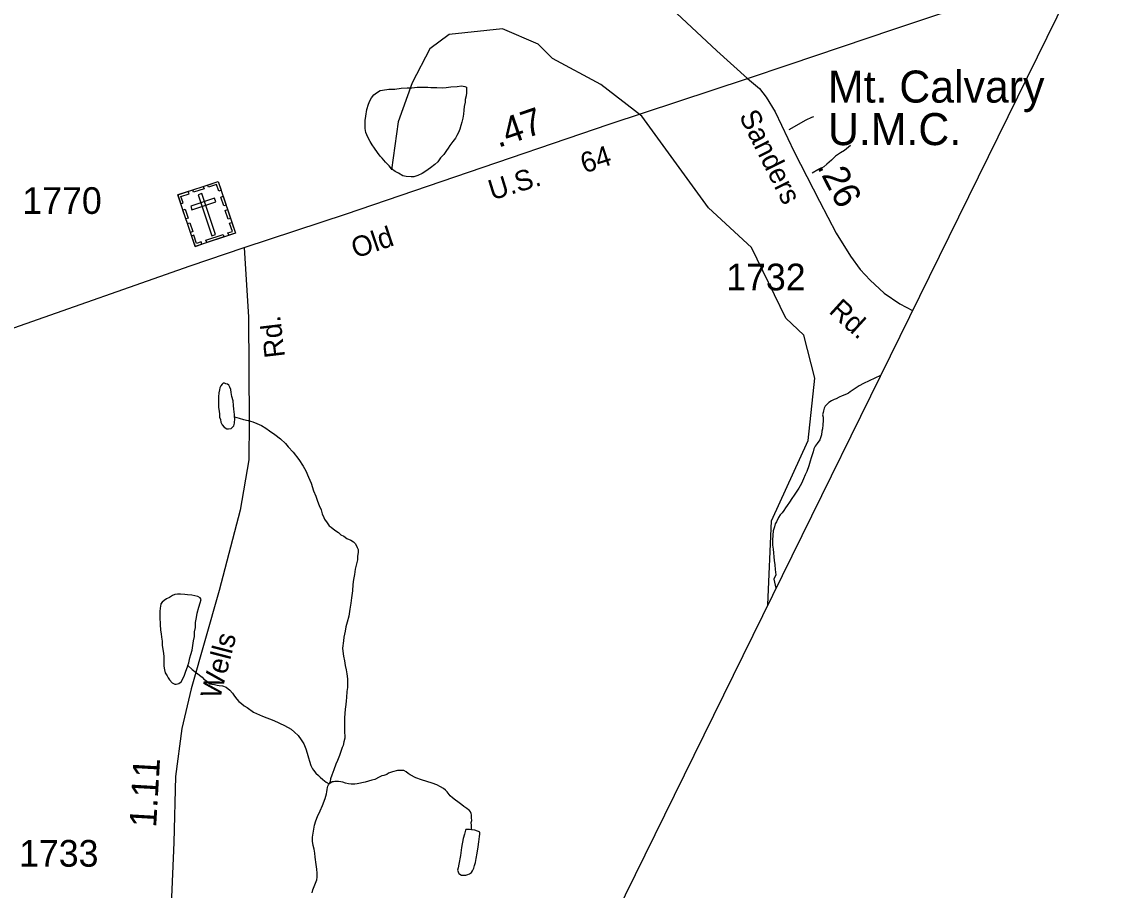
# Model space of a CAD drawing. Extents: x 2126262 to 2293712, y 749403 to 919119.
# Drawn here: x 2232664 to 2237712, y 784200 to 788270 of the extents above; entities that cross this region are included whole.
import ezdxf

# ---------------------------------------------------------------- set-up
doc = ezdxf.new("R2010")
doc.units = 0
for name, color, linetype in [('Exist Boundary Political CountyLine', 7, 'Continuous'), ('Exist Cultural Armory Label', 7, 'Continuous'), ('Exist Cultural Cemetery CELL', 7, 'Continuous'), ('Exist Hydrographic Creek Single Shore', 7, 'Continuous'), ('Exist Hydrographic Misc Water Feature', 7, 'Continuous'), ('Exist Road Non-System Type 51', 7, 'Continuous'), ('Exist Road Secondary Mileage Hundredths English Label', 7, 'Continuous'), ('Exist Road Secondary Type 51 Attributed', 7, 'Continuous'), ('Exist Road Secondary Type 51 Label', 7, 'Continuous'), ('Exist Road Secondary Type 51 Number Label', 7, 'Continuous')]:
    doc.layers.add(name, color=color, linetype=linetype)

msp = doc.modelspace()

# ---------------------------------------------------------------- linework, layer by layer
at = {"layer": 'Exist Boundary Political CountyLine'}
msp.add_lwpolyline([(2293117.8, 894131.3), (2291903.9, 891776.4), (2258821.6, 829664.6), (2255410.5, 823324), (2242088.6, 797598.7), (2231459.6, 775980.5), (2225010.8, 762953.2), (2220565.7, 753519.8)], dxfattribs=at)
at = {"layer": 'Exist Cultural Cemetery CELL'}
for points in [[(2233395.5, 787457.2), (2233584.3, 787520.5), (2233665.3, 787279.1), (2233476.6, 787215.8)], [(2233598.1, 787479.4), (2233587.4, 787475.8), (2233577.1, 787506.3), (2233538.7, 787493.4), (2233535.1, 787504), (2233584.3, 787520.5)], [(2233409.3, 787416.1), (2233420.1, 787419.7), (2233409.8, 787450.2), (2233448.3, 787463.1), (2233444.7, 787473.7), (2233395.5, 787457.2)], [(2233465.8, 787480.7), (2233514.9, 787497.2), (2233518.5, 787486.4), (2233469.4, 787469.9)], [(2233455.9, 787405.6), (2233461.8, 787387.9), (2233573.4, 787425.4), (2233567.5, 787443.1)], [(2233508.2, 787464.1), (2233490.5, 787458.1), (2233555, 787265.9), (2233572.7, 787271.8)], [(2233610.6, 787406.5), (2233596.8, 787447.6), (2233607.6, 787451.2), (2233621.4, 787410.1)], [(2233432.9, 787345.8), (2233419.1, 787386.8), (2233429.9, 787390.5), (2233443.7, 787349.4)], [(2233631.5, 787344), (2233617.7, 787385.1), (2233628.5, 787388.7), (2233642.3, 787347.6)], [(2233454.3, 787282.1), (2233440.5, 787323.1), (2233451.3, 787326.7), (2233465.1, 787285.7)], [(2233633.9, 787268.6), (2233630.2, 787279.5), (2233651.1, 787286.5), (2233638.2, 787324.8), (2233648.8, 787328.3), (2233665.3, 787279.1)], [(2233507.9, 787226.3), (2233504.3, 787237.2), (2233483.4, 787230.2), (2233470.5, 787268.5), (2233460, 787265), (2233476.5, 787215.8)], [(2233527.4, 787244.9), (2233607.8, 787271.9), (2233611.5, 787261.1), (2233531, 787234.1)]]:
    msp.add_lwpolyline(points, close=True, dxfattribs=at)
at = {"layer": 'Exist Hydrographic Creek Single Shore'}
for points in [[(2236158.5, 785537.6), (2236176.3, 785930.5), (2236348.4, 786307.5), (2236379.3, 786598.8), (2236327.3, 786799.9), (2236243.4, 786880.4), (2236082.4, 787211.7), (2235881.3, 787396.3), (2235569.4, 787825.8), (2235376.4, 787974.2), (2235150.3, 788096.9), (2235083.4, 788163.8), (2234916.3, 788236.2), (2234666.3, 788208.5), (2234575.3, 788141.5), (2234493.3, 787982.5), (2234428.3, 787800.1), (2234396.3, 787574.4)], [(2236686.7, 786611.7), (2236606.8, 786573.7), (2236586.9, 786563.7), (2236572.4, 786553.3), (2236558.8, 786545.2), (2236544.7, 786535.2), (2236536.9, 786529.1), (2236526.9, 786524.9), (2236507.4, 786516.9), (2236493, 786510.9), (2236479.1, 786502.9), (2236469.4, 786498.7), (2236457.3, 786492.4), (2236445.5, 786484.5), (2236435.4, 786476.2), (2236427.4, 786468.6), (2236423.5, 786458.1), (2236421.7, 786452.4), (2236419.4, 786446.2), (2236417.8, 786438.4), (2236415.9, 786428.1)], [(2236415.9, 786428.1), (2236418, 786416.4), (2236418.2, 786400.2), (2236416.1, 786380.2), (2236414.5, 786362.2), (2236412.4, 786350.3), (2236410.6, 786334.3), (2236406.5, 786320.3), (2236402.8, 786310.4), (2236390.7, 786293.9), (2236381.1, 786280), (2236374.9, 786268), (2236371.2, 786253.9), (2236361.6, 786225.7), (2236357.5, 786209.7), (2236351.7, 786187.8), (2236341.9, 786161.7), (2236334.1, 786145.9), (2236326.5, 786127.6), (2236316.5, 786105.6), (2236304.8, 786083.4), (2236295.2, 786069.4), (2236282.8, 786051.4), (2236271.2, 786035.3), (2236261.3, 786019), (2236249.2, 786002.9), (2236241.2, 785991.1), (2236233.8, 785978.9), (2236225.6, 785968.7), (2236217.6, 785959), (2236209.6, 785946.8), (2236200, 785926.8), (2236194.1, 785916.8), (2236190.2, 785902.8), (2236184.4, 785884.5), (2236182.4, 785864.5), (2236180.5, 785840.5), (2236180.7, 785816.5), (2236183.4, 785798.7), (2236185, 785780.6), (2236187.1, 785762.8), (2236189.3, 785744.7), (2236191.4, 785724.8), (2236193.6, 785702.6), (2236196.1, 785678.7), (2236187.7, 785658.1), (2236197, 785615.8)]]:
    msp.add_lwpolyline(points, dxfattribs=at)
at = {"layer": 'Exist Hydrographic Misc Water Feature'}
for points in [[(2234566.2, 787962.4), (2234579.9, 787960.8), (2234608, 787961), (2234634, 787959.1), (2234652.3, 787961.2), (2234673.8, 787963.6), (2234703.9, 787965.6), (2234723.8, 787967.8), (2234739.6, 787965.8), (2234748, 787962.2), (2234748, 787950), (2234748.4, 787936.2), (2234746.4, 787921.9), (2234742.1, 787903.8), (2234740.7, 787891.9), (2234736.3, 787871.8), (2234735.1, 787853.8), (2234732.9, 787835.8), (2234731.2, 787817.8), (2234725.5, 787798.1), (2234721.4, 787782), (2234715.8, 787765.8), (2234709.7, 787749.7), (2234701.9, 787735.9), (2234695.9, 787723.8), (2234684.1, 787707.7), (2234669.9, 787689.6), (2234662.3, 787677.3), (2234654.3, 787665.1), (2234640.8, 787647.3), (2234626.6, 787631.2), (2234612.9, 787612.9), (2234599.2, 787600.8), (2234579.1, 787584.9), (2234557.1, 787568.7), (2234539.3, 787558.4), (2234519.4, 787548.4), (2234501.4, 787542.2), (2234487.8, 787542.2), (2234465.5, 787543.9), (2234449.5, 787547.6), (2234429.4, 787559.5), (2234413.4, 787567.3), (2234397, 787579.4), (2234384.9, 787593.1), (2234368.7, 787610.9), (2234353.1, 787629.1), (2234342.8, 787638.7), (2234330.5, 787656.8), (2234316.4, 787676.8), (2234306.3, 787692.6), (2234296.1, 787708.2), (2234285.8, 787728.5), (2234276, 787750.3), (2234273.3, 787768.1), (2234273.3, 787786.3), (2234273.3, 787806.2), (2234275.4, 787826.2), (2234281.1, 787858.2), (2234288.9, 787882.2), (2234294.7, 787898.3), (2234302.5, 787912.6), (2234314.1, 787926.6), (2234326.4, 787936.5), (2234342.6, 787946.7), (2234354.1, 787949), (2234384.1, 787953), (2234412.2, 787953.2), (2234442.1, 787957.6), (2234470.2, 787959.9), (2234492.3, 787959.8), (2234516.1, 787962.3), (2234536.4, 787962.5), (2234555.9, 787962.4), (2234566.2, 787962.4)], [(2233661.1, 786417.5), (2233661.1, 786429.7), (2233658.6, 786453.6), (2233656.5, 786471.8), (2233654.1, 786493.6), (2233648.1, 786513.6), (2233646.1, 786531.8), (2233643.6, 786545.5), (2233639.7, 786557.4), (2233633.8, 786565.6), (2233628, 786571.4), (2233619.8, 786573.4), (2233613.7, 786575.2), (2233607.9, 786575.2), (2233603.8, 786571.4), (2233597.7, 786563), (2233591.9, 786553.3), (2233590.1, 786545.1), (2233588.3, 786531.1), (2233586.6, 786511.1), (2233586.4, 786477.1), (2233586.8, 786461.2), (2233588.7, 786445.1), (2233591.1, 786430.9), (2233591.3, 786417.1), (2233594.8, 786405.2), (2233597.1, 786393.1), (2233603.6, 786381.1), (2233613.1, 786369.6), (2233625.4, 786361.6), (2233633.6, 786361.6), (2233645.3, 786363.5), (2233651.4, 786369.9), (2233657.6, 786375.9), (2233661.7, 786387.8), (2233663.1, 786409.9), (2233661.1, 786417.5)], [(2233661.1, 786417.5), (2233683, 786411.8), (2233702.9, 786406.3), (2233724.8, 786400.2), (2233747.4, 786394.4), (2233765, 786386.4), (2233787.4, 786376.9), (2233807.5, 786365), (2233825.3, 786353), (2233849.7, 786335.5), (2233876.2, 786315.7), (2233900.1, 786293.8), (2233911.8, 786277.9), (2233936.4, 786252.2), (2233962.7, 786218.2), (2233983, 786186.4), (2233995.1, 786164.7), (2234007.2, 786134.9), (2234019.5, 786106.6), (2234031.8, 786070.7), (2234041.8, 786046.9), (2234050, 786022.9), (2234058.2, 786003), (2234066.4, 785983.1), (2234072.4, 785963.1), (2234078.7, 785947.2), (2234082.8, 785939.3), (2234094.9, 785921.6), (2234105.2, 785907.5), (2234113.2, 785901.8), (2234123, 785893.8), (2234135.3, 785883.8), (2234147.6, 785876), (2234159.5, 785866), (2234173.1, 785858.3), (2234187.6, 785848.4), (2234205.9, 785840.4), (2234217.8, 785832.5), (2234227.4, 785822.5), (2234235.8, 785806.6), (2234239.7, 785796.7), (2234240.1, 785782.9), (2234237.9, 785764.9), (2234236.4, 785748.5), (2234230.5, 785722.7), (2234226.6, 785704.6), (2234222.7, 785678.8), (2234219, 785656.6), (2234215.1, 785632.5), (2234213.5, 785602.7), (2234209.4, 785570.5), (2234205.9, 785544.6), (2234202, 785516.4), (2234196.2, 785484.4), (2234188.7, 785456.4), (2234182.9, 785434.5), (2234179.2, 785414.4), (2234173.3, 785386.5), (2234171.4, 785368.4), (2234167.5, 785334.2), (2234167.7, 785320.4), (2234171.8, 785296.6), (2234176.3, 785274.4), (2234178.6, 785252.6), (2234184.1, 785232.7), (2234186.6, 785214.5), (2234190.7, 785190.7), (2234190.7, 785172.5), (2234190.9, 785150.5), (2234187.6, 785130.7), (2234185.6, 785102.6), (2234183.5, 785088.3), (2234181.9, 785070.4), (2234179.8, 785048.4), (2234178.2, 785028.7), (2234176.1, 785008.7), (2234176.3, 784986.4), (2234176.6, 784972.6), (2234176.8, 784950.7), (2234176.8, 784938.5), (2234177.2, 784924.6), (2234177.2, 784912.5), (2234173.3, 784896.4), (2234169.4, 784878.3), (2234165.3, 784868.4), (2234159.7, 784850.6), (2234153.6, 784832.4), (2234144.2, 784808.3), (2234136.2, 784790.5), (2234126.1, 784764.4), (2234116.7, 784740.2), (2234110.7, 784722.1), (2234108.7, 784710.2), (2234105, 784698.2)], [(2233442.5, 785252.5), (2233446.6, 785266.5), (2233452.3, 785288.4), (2233456.2, 785304.4), (2233462.2, 785324.6), (2233465.8, 785346.4), (2233469.5, 785368.5), (2233473.6, 785388.6), (2233473.4, 785410.5), (2233479, 785430.8), (2233478.8, 785454.8), (2233482.7, 785478.5), (2233486.6, 785498.7), (2233494.5, 785526.6), (2233500.1, 785546.9), (2233504.4, 785562.9), (2233500.3, 785570.8), (2233489.6, 785576.8), (2233461.7, 785582.7), (2233441.6, 785584.1), (2233427.9, 785586.2), (2233407.8, 785588), (2233393.9, 785588.1), (2233381.6, 785585.9), (2233369.9, 785581.5), (2233356.1, 785571.4), (2233342, 785565.5), (2233332.1, 785557.2), (2233322.3, 785549.4), (2233316.4, 785541.4), (2233314.3, 785529.1), (2233312.1, 785523.4), (2233310.8, 785505.3), (2233310.6, 785491.1), (2233310.8, 785479.3), (2233313.1, 785445.3), (2233315.1, 785419.4), (2233317.4, 785401.3), (2233319.8, 785385.5), (2233321.9, 785367.3), (2233321.9, 785347.4), (2233326.2, 785319.6), (2233330.1, 785297.5), (2233330.5, 785281.6), (2233330.7, 785249.5), (2233332.8, 785233.4), (2233336.7, 785219.4), (2233345.1, 785205.6), (2233351, 785195.7), (2233357.2, 785185.9), (2233369.3, 785171.9), (2233381.4, 785166), (2233387.3, 785166), (2233399.6, 785168.2), (2233411.1, 785176.2), (2233419.1, 785190.4), (2233427.1, 785208.2), (2233432.6, 785226.4), (2233440.6, 785246.3), (2233442.5, 785252.5)], [(2233442.5, 785252.5), (2233463, 785234.4), (2233482.9, 785218.9), (2233509.3, 785199.1), (2233516.9, 785189), (2233529.2, 785181), (2233537.4, 785173.3), (2233545.2, 785167.2), (2233555.4, 785165.3), (2233567.5, 785163.5), (2233579.6, 785161.7), (2233589.5, 785159.8), (2233605.3, 785157.8), (2233621.3, 785152.1), (2233639.3, 785138), (2233651.6, 785124.4), (2233661.5, 785110.3), (2233671.9, 785096.2), (2233682, 785084.6), (2233693.9, 785074.7), (2233706.2, 785064.7), (2233720.1, 785056.9), (2233750.5, 785034.9), (2233792.3, 785015.6), (2233844.8, 784995.9), (2233894.8, 784972.1), (2233926.8, 784954.7), (2233942.6, 784940.6), (2233959.2, 784924.7), (2233973.1, 784904.7), (2233985.6, 784887), (2233995.7, 784863.2), (2234001.6, 784843.2), (2234007.8, 784821.2), (2234011.9, 784805.2), (2234017.8, 784785.2), (2234026.2, 784769.3), (2234030.3, 784763.4), (2234042.7, 784749.4), (2234054.8, 784737.9), (2234062.7, 784729.7), (2234074.6, 784719.8), (2234091, 784706), (2234105, 784698.2)], [(2234770.4, 784483.7), (2234770.4, 784503.6), (2234770.2, 784517.5), (2234772.2, 784527.7), (2234771.6, 784539.6), (2234771.8, 784547.7), (2234771.8, 784553.7), (2234770, 784559.7), (2234765.7, 784567.6), (2234761.6, 784573.5), (2234757.7, 784577.4), (2234749.7, 784583.5), (2234735.1, 784593.3), (2234725.5, 784601.3), (2234707.2, 784615), (2234695.5, 784622.9), (2234681.4, 784632.7), (2234671.1, 784642.8), (2234656.8, 784660.8), (2234648.6, 784668.5), (2234640.6, 784676.5), (2234626.6, 784684.3), (2234608.8, 784694), (2234586.7, 784702.2), (2234562.5, 784709.9), (2234536.6, 784717.5), (2234510.6, 784727.5), (2234484.3, 784741.1), (2234474.3, 784747.1), (2234464.7, 784755.1), (2234454, 784760.7), (2234442.3, 784760.9), (2234424.3, 784760.7), (2234400.5, 784754.6), (2234382.4, 784748.4), (2234374.4, 784742.3), (2234360.3, 784738.4), (2234350.6, 784736.2), (2234338.5, 784729.9), (2234318.4, 784719.9), (2234304.7, 784715.9), (2234288.7, 784711.5), (2234273.1, 784707.3), (2234234.8, 784699.3), (2234225.1, 784697.1), (2234218.6, 784696.9), (2234212.6, 784697), (2234206.7, 784697), (2234194.8, 784698.8), (2234180.9, 784702.5), (2234168.8, 784706.4), (2234158.9, 784708.7), (2234148.7, 784710.3), (2234141.1, 784710.2), (2234130.8, 784710.1), (2234124.9, 784708.2), (2234118.9, 784708.2), (2234112.8, 784704.3), (2234105, 784698.2)], [(2234025.2, 784187.8), (2234028.7, 784201.8), (2234034.9, 784217.5), (2234040.4, 784233.7), (2234046.5, 784249.8), (2234048.6, 784261.7), (2234048.6, 784279.9), (2234046.3, 784299.8), (2234044.1, 784321.6), (2234039.6, 784355.5), (2234037.3, 784373.7), (2234033.4, 784393.4), (2234029.3, 784409.4), (2234027.1, 784429.6), (2234027.1, 784449.5), (2234030.6, 784477.8), (2234036.5, 784505.7), (2234042.2, 784525.5), (2234049.8, 784545.9), (2234061.9, 784571.7), (2234073.4, 784597.9), (2234085.1, 784629.8), (2234091.5, 784652), (2234093.1, 784661.9), (2234095.1, 784672.1), (2234097.2, 784681.9), (2234098.6, 784688.2), (2234100.9, 784693.9), (2234105, 784698.2)], [(2234770.4, 784483.7), (2234762.2, 784485.4), (2234756.2, 784485.5), (2234744.3, 784485.2), (2234742.5, 784481.5), (2234738.6, 784463.4), (2234732.7, 784443.2), (2234724.9, 784401.4), (2234719.3, 784363.3), (2234711.5, 784323.1), (2234708, 784304.9), (2234706, 784295.1), (2234708, 784287.1), (2234712.1, 784279.2), (2234716.2, 784275.3), (2234724, 784271.3), (2234732, 784271.3), (2234744.1, 784271.5), (2234754.2, 784273.6), (2234762.2, 784277.7), (2234770.4, 784283.8), (2234775.9, 784291.9), (2234781.9, 784304), (2234785.6, 784316), (2234789.5, 784330), (2234793.1, 784349.7), (2234797.7, 784373.8), (2234803, 784403.8), (2234804.8, 784427.8), (2234808.5, 784452), (2234810.6, 784463.9), (2234810.4, 784468), (2234810.6, 784472), (2234804.4, 784475.8), (2234798.5, 784477.9), (2234786.4, 784481.8), (2234774.3, 784483.6), (2234770.4, 784483.7)]]:
    msp.add_lwpolyline(points, dxfattribs=at)
at = {"layer": 'Exist Road Non-System Type 51'}
for points in [[(2236259, 787764.6), (2236338.5, 787809.3), (2236365.3, 787821.3), (2236374, 787824.9)], [(2236546.1, 787689.1), (2236518.2, 787665.2), (2236499.4, 787655.3), (2236475.5, 787638.4), (2236456.7, 787620.5), (2236435.8, 787601.6), (2236420.9, 787589.7), (2236410, 787582.7), (2236394.1, 787574.8), (2236366.3, 787559.9)]]:
    msp.add_lwpolyline(points, dxfattribs=at)
at = {"layer": 'Exist Road Secondary Type 51 Attributed'}
for points in [[(2236064.2, 788002.8), (2235919.9, 788131.7), (2235590.5, 788442), (2235358.1, 788656.5), (2235193.4, 788817.3), (2235059.4, 788950.1), (2234985.3, 789040.8), (2234935.5, 789105.9), (2234875.5, 789204.2), (2234827, 789324.2), (2234791.3, 789432.8), (2234769.5, 789524.7), (2234754.2, 789652.4), (2234758.1, 789815.8), (2234800.2, 790048.2), (2234866.2, 790341.9), (2234910, 790597.2), (2234948.3, 790747.8)], [(2236064.2, 788002.8), (2236258.4, 788068.8), (2236749.6, 788233.6), (2237181.4, 788379.2), (2237628.4, 788527.1)], [(2233707, 787210.9), (2234185.8, 787368.9), (2234693.8, 787542.1), (2235415.4, 787789.4), (2236064.2, 788002.8)], [(2236064.2, 788002.8), (2236120.4, 787956.8), (2236151, 787914.7), (2236193.2, 787847), (2236282.5, 787659.3), (2236401.3, 787428.2), (2236479.2, 787278.8), (2236545.6, 787170.3), (2236591.5, 787107.7), (2236638.8, 787057.9), (2236703.9, 786997.9), (2236776.7, 786948.1), (2236836.1, 786915.7)], [(2230458.1, 786117.8), (2230754.5, 786213), (2231065.7, 786319.2), (2231905.2, 786593.7), (2232626.8, 786835.3), (2233453.7, 787125.2), (2233707, 787210.9)], [(2233707, 787210.9), (2233727.3, 786884.3), (2233729.4, 786394.1), (2233728.7, 786217.4), (2233688.2, 785981.3), (2233589.8, 785604.8), (2233457.9, 785144.6), (2233414.7, 784957.4), (2233384.6, 784733.2), (2233376.3, 784424.5), (2233353.2, 783873.4), (2233302.3, 783133.9), (2233273, 782377.9), (2233258.3, 782138.6)]]:
    msp.add_lwpolyline(points, dxfattribs=at)

# ---------------------------------------------------------------- texts
at = {"layer": 'Exist Cultural Armory Label'}
for s, p in [('Mt. Calvary', (2236440.8, 787890)), ('U.M.C. ', (2236440.8, 787690.8))]:
    msp.add_text(s, height=150, dxfattribs=at).set_placement(p)
at = {"layer": 'Exist Road Secondary Mileage Hundredths English Label'}
for s, rotation, p in [('.47', 18.9141, (2234896.1, 787677.5)), ('.26', 297.1946, (2236386.9, 787593)), ('1.11', 86.7138, (2233293.8, 784492.1))]:
    msp.add_text(s, height=125, rotation=rotation, dxfattribs=at).set_placement(p)
at = {"layer": 'Exist Road Secondary Type 51 Label'}
for s, rotation, p in [('Sanders', 296.5741, (2236022.4, 787827.6)), ('64', 18.0139, (2235299.9, 787557.6)), ('U.S.', 17.1382, (2234867.7, 787431.5)), ('Old', 18.7455, (2234227.4, 787159.4)), ('Rd.', 317.863, (2236440.5, 786908.5)), ('Rd.', 96.8069, (2233897.8, 786699.9)), ('Wells', 75.4653, (2233592.4, 785091.3))]:
    msp.add_text(s, height=95, rotation=rotation, dxfattribs=at).set_placement(p)
at = {"layer": 'Exist Road Secondary Type 51 Number Label'}
for s, p in [('1770', (2232667.4, 787368.6)), ('1732', (2235964.3, 787010.5)), ('1733', (2232652, 784310.9))]:
    msp.add_text(s, height=125, dxfattribs=at).set_placement(p)

doc.saveas('drawing.dxf')
